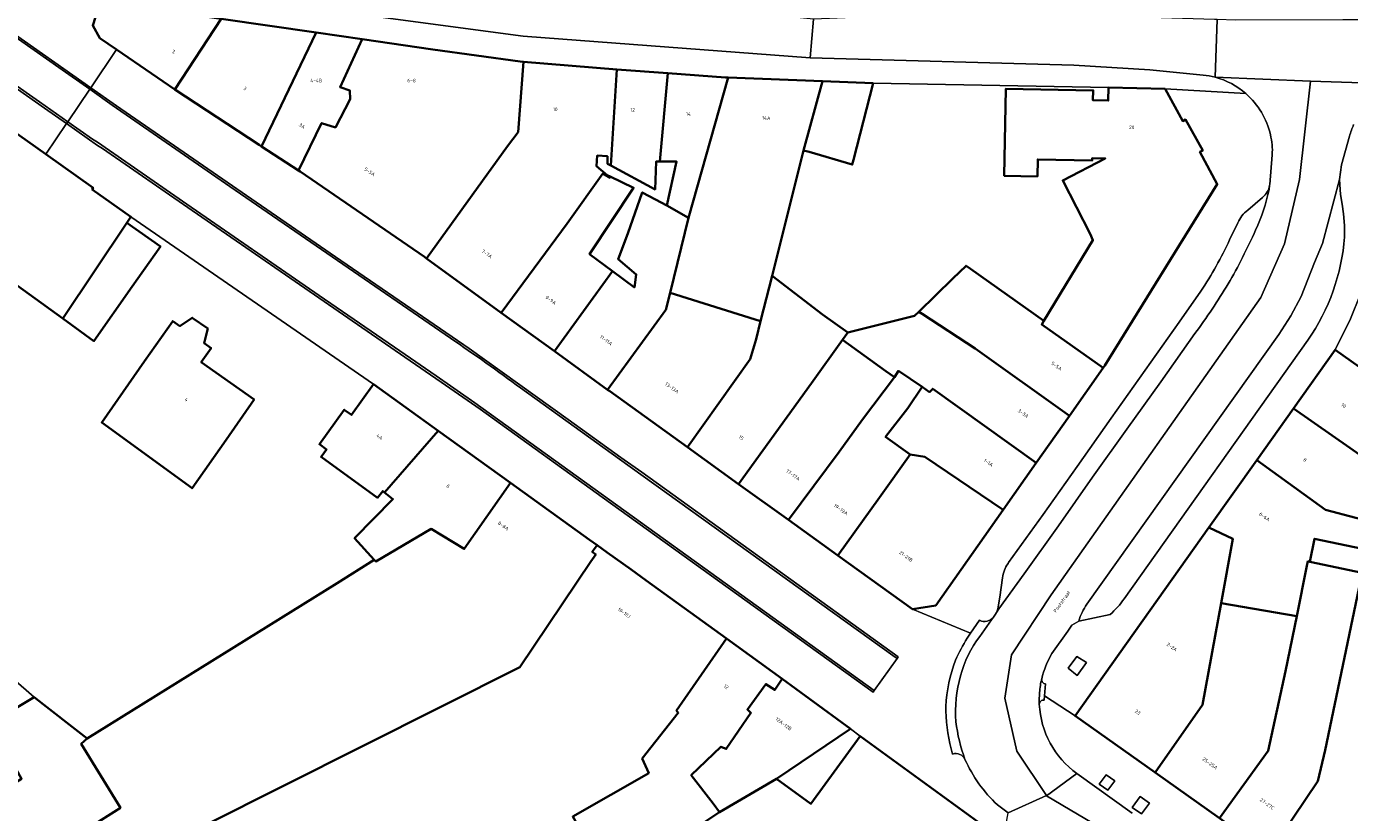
# Model space of a CAD drawing. Header units: metres. Extents: x 197700 to 204338, y 317132 to 325229.
# Tile 714 of 1056: x 202656 to 202791, y 319649 to 319730. Entities that reach past the tile are written whole.
import ezdxf
from ezdxf.enums import TextEntityAlignment as Align

# ---------------------------------------------------------------- set-up
doc = ezdxf.new("R2010")
doc.units = ezdxf.units.M
for name, color, linetype, lineweight in [('B-WE-GR-BEPLANTING_CULTUUR_HEESTERS-GV', 90, 'Continuous', 18), ('B-WE-IE-TERREINAFSCHEIDING_KUNSTMATIG_HEKWERK-G', 20, 'IE-TERREINAFSCHEIDING-KUNSTMATIG', 18), ('B-WE-OG-BEBOUWING-GV', 7, 'Continuous', 35), ('B-WE-OG-BEBOUWING-T18', 10, 'Continuous', 18), ('B-WE-OG-TERREIN_ERF-GV', 7, 'Continuous', 18), ('B-WE-OG-TOPOGRAFIE-T18', 10, 'Continuous', 18), ('B-WE-VH-VERHARDING_ASFALT-GV', 252, 'Continuous', 18), ('B-WE-VH-VERHARDING_BETONSTRAATSTEEN-GV', 252, 'Continuous', 18), ('B-WE-VH-VERHARDING_GESLOTEN-GV', 252, 'Continuous', 18), ('B-WE-VH-VERHARDING_OPEN-GV', 252, 'Continuous', 18), ('B-WE-VH-VERHARDING_SIERBESTRATING-GV', 252, 'Continuous', 18), ('B-WE-VH-VERHARDING_STRAATBAKSTEEN-GV', 252, 'Continuous', 18), ('B-WE-VH-VERHARDING_TEGEL-GV', 252, 'Continuous', 18)]:
    doc.layers.add(name, color=color, linetype=linetype, lineweight=lineweight)
doc.styles.add('NLCS-ISO-M200-T18', font='NLCS-ISO.ttf', dxfattribs={"height": 0.36})
doc.linetypes.add('IE-TERREINAFSCHEIDING-KUNSTMATIG', pattern='A,4,[82,NLCS.SHX,S=0.75,R=90,X=0,Y=0],4,-2', length=10)

msp = doc.modelspace()

# ---------------------------------------------------------------- linework, layer by layer
at = {"layer": 'B-WE-GR-BEPLANTING_CULTUUR_HEESTERS-GV'}
for points in [[(202762.945, 319663.413), (202763.902, 319664.738), (202762.935, 319665.359), (202762.043, 319664.171)], [(202765.938, 319653.271), (202765.222, 319652.317), (202766.101, 319651.703), (202766.823, 319652.654)], [(202769.401, 319651.048), (202768.576, 319649.938), (202769.528, 319649.293), (202770.341, 319650.376)]]:
    msp.add_lwpolyline(points, close=True, dxfattribs=at)
at = {"layer": 'B-WE-IE-TERREINAFSCHEIDING_KUNSTMATIG_HEKWERK-G'}
msp.add_lwpolyline([(202651.702, 319670.298), (202651.896, 319665.199), (202656.511, 319661.197)], dxfattribs=at)
at = {"layer": 'B-WE-OG-BEBOUWING-GV'}
for points in [[(202670.857, 319723.271), (202675.589, 319730.477), (202667.033, 319731.718), (202664.563, 319732.076), (202664.331, 319732.057), (202663.007, 319731.404), (202662.482, 319729.798), (202663.206, 319728.499), (202664.898, 319727.343)], [(202675.589, 319730.477), (202670.857, 319723.271), (202679.478, 319717.606), (202679.712, 319717.453), (202685.287, 319729.071)], [(202683.493, 319714.991), (202685.832, 319719.838), (202687.243, 319719.393), (202688.737, 319722.277), (202688.703, 319723.174), (202687.727, 319723.5), (202689.988, 319728.389), (202685.287, 319729.071), (202679.712, 319717.453)], [(202689.988, 319728.389), (202687.727, 319723.5), (202688.703, 319723.174), (202688.737, 319722.277), (202687.243, 319719.393), (202685.832, 319719.838), (202683.493, 319714.991), (202683.646, 319714.891), (202696.336, 319706.155), (202696.544, 319706.004), (202704.82, 319717.484), (202705.907, 319718.914), (202706.429, 319726.097), (202706.088, 319726.126), (202697.19, 319727.345)], [(202706.429, 319726.097), (202705.907, 319718.914), (202704.82, 319717.484), (202696.544, 319706.004), (202704.178, 319700.468), (202710.915, 319709.562), (202714.549, 319714.668), (202715.277, 319714.244), (202715.285, 319714.374), (202714.985, 319714.518), (202713.895, 319715.442), (202713.972, 319716.508), (202715.007, 319716.443), (202715.005, 319715.671), (202715.354, 319715.483), (202715.966, 319725.291)], [(202715.966, 319725.291), (202715.354, 319715.483), (202719.872, 319713.054), (202719.994, 319715.917), (202720.359, 319715.912), (202721.177, 319724.919)], [(202727.347, 319724.488), (202727.052, 319724.499), (202721.177, 319724.919), (202720.359, 319715.912), (202722.072, 319715.891), (202721.082, 319711.429), (202723.278, 319710.171)], [(202730.651, 319699.59), (202731.816, 319704.218), (202735.043, 319717.041), (202736.964, 319724.116), (202727.347, 319724.488), (202723.278, 319710.171), (202721.413, 319702.484)], [(202742.123, 319723.917), (202736.964, 319724.116), (202735.043, 319717.041), (202735.59, 319716.88), (202739.997, 319715.585), (202740.122, 319716.072)], [(202771.937, 319723.326), (202766.153, 319723.454), (202766.134, 319722.133), (202764.577, 319722.163), (202764.596, 319723.172), (202755.684, 319723.342), (202755.514, 319714.451), (202758.906, 319714.386), (202758.939, 319716.125), (202764.504, 319716.019), (202764.509, 319716.251), (202765.82, 319716.226), (202761.484, 319713.97), (202764.287, 319708.524), (202764.566, 319707.869), (202759.558, 319699.629), (202759.338, 319699.267), (202765.627, 319694.836), (202765.784, 319695.059), (202777.26, 319713.591), (202775.485, 319716.884), (202775.774, 319717.044), (202774.03, 319720.186), (202773.742, 319720.026)], [(202650.653, 319721.609), (202645.296, 319713.638), (202645.666, 319713.389), (202644.6, 319711.832), (202643.074, 319711.747), (202643.772, 319704.972), (202645.995, 319697.245), (202646.416, 319697.366), (202651.892, 319705.295), (202659.411, 319699.865), (202665.964, 319709.632), (202666.379, 319710.258), (202662.422, 319713.033), (202662.516, 319713.234), (202657.694, 319716.639), (202652.039, 319720.631), (202650.781, 319721.52)], [(202715.285, 319714.374), (202715.277, 319714.244), (202714.549, 319714.668), (202710.915, 319709.562), (202704.178, 319700.468), (202709.599, 319696.537), (202715.539, 319704.709), (202713.195, 319706.455), (202717.689, 319713.223)], [(202721.082, 319711.429), (202719.913, 319712.028), (202718.558, 319712.756), (202717.103, 319708.57), (202716.122, 319705.924), (202717.961, 319704.378), (202717.765, 319703.051), (202715.539, 319704.709), (202709.599, 319696.537), (202715.021, 319692.605), (202720.965, 319700.752), (202721.413, 319702.484), (202723.278, 319710.171)], [(202659.411, 319699.865), (202662.591, 319697.568), (202666.507, 319703.139), (202669.382, 319707.229), (202665.964, 319709.632)], [(202746.796, 319700.569), (202747.148, 319700.339), (202752.55, 319696.81), (202762.165, 319689.923), (202765.627, 319694.836), (202759.338, 319699.267), (202759.558, 319699.629), (202752.058, 319704.952), (202751.628, 319705.258), (202750.273, 319703.943)], [(202731.816, 319704.218), (202730.651, 319699.59), (202730.188, 319697.749), (202729.595, 319695.732), (202723.188, 319686.72), (202728.407, 319682.961), (202735.847, 319693.286), (202738.995, 319697.695), (202739.538, 319698.456), (202736.966, 319700.293)], [(202715.021, 319692.605), (202715.254, 319692.436), (202723.188, 319686.72), (202729.595, 319695.732), (202730.188, 319697.749), (202730.651, 319699.59), (202721.413, 319702.484), (202720.965, 319700.752)], [(202746.796, 319700.569), (202746.358, 319700.144), (202739.538, 319698.456), (202738.995, 319697.695), (202743.436, 319694.48), (202744.299, 319693.898), (202744.724, 319694.527), (202747.137, 319692.898), (202747.896, 319692.353), (202748.225, 319692.703), (202758.785, 319685.127), (202762.165, 319689.923), (202752.55, 319696.81), (202747.148, 319700.339)], [(202671.356, 319699.1), (202670.636, 319699.603), (202667.772, 319695.505), (202663.401, 319689.25), (202672.623, 319682.534), (202676.085, 319687.487), (202678.95, 319691.586), (202673.558, 319695.426), (202674.561, 319696.86), (202673.856, 319697.353), (202674.21, 319698.837), (202672.629, 319699.943)], [(202728.407, 319682.961), (202733.492, 319679.298), (202738.683, 319686.253), (202741.052, 319689.57), (202744.299, 319693.898), (202743.436, 319694.48), (202738.995, 319697.695), (202735.847, 319693.286)], [(202785.05, 319690.696), (202792.938, 319685.177), (202795.66, 319684.319), (202798.936, 319683.491), (202798.967, 319683.591), (202812.052, 319680.096), (202813.664, 319688.064), (202810.225, 319688.969), (202803.22, 319690.811), (202803.65, 319691.316), (202797.717, 319695.521), (202795.188, 319692.494), (202793.365, 319693.789), (202789.302, 319696.678)], [(202745.917, 319685.985), (202743.409, 319687.776), (202745.665, 319690.717), (202747.137, 319692.898), (202744.724, 319694.527), (202744.299, 319693.898), (202741.052, 319689.57), (202738.683, 319686.253), (202733.492, 319679.298), (202738.539, 319675.662), (202742.789, 319681.605)], [(202692.268, 319682.093), (202697.738, 319688.411), (202691.133, 319693.166), (202688.876, 319690.031), (202688.146, 319690.557), (202685.608, 319687.031), (202686.338, 319686.505), (202685.785, 319685.736), (202691.526, 319681.574), (202692.076, 319682.244)], [(202745.917, 319685.985), (202747.417, 319685.74), (202755.412, 319680.341), (202758.785, 319685.127), (202748.225, 319692.703), (202747.896, 319692.353), (202747.137, 319692.898), (202745.665, 319690.717), (202743.409, 319687.776)], [(202796.242, 319678.291), (202796.759, 319680.354), (202797.884, 319680.055), (202798.936, 319683.491), (202795.66, 319684.319), (202792.938, 319685.177), (202785.05, 319690.696), (202781.301, 319685.421), (202788.308, 319680.335), (202791.42, 319679.523)], [(202697.738, 319688.411), (202692.268, 319682.093), (202693.108, 319681.431), (202689.21, 319677.432), (202691.218, 319675.226), (202691.368, 319675.061), (202697.024, 319678.381), (202700.39, 319676.339), (202705.125, 319683.094)], [(202755.412, 319680.341), (202747.417, 319685.74), (202745.917, 319685.985), (202742.789, 319681.605), (202738.539, 319675.662), (202746.143, 319670.184), (202748.524, 319670.568)], [(202792.898, 319676.18), (202798.249, 319674.918), (202798.18, 319674.555), (202801.544, 319673.851), (202802.141, 319676.586), (202796.242, 319678.291), (202791.42, 319679.523), (202788.308, 319680.335), (202781.301, 319685.421), (202776.407, 319678.535), (202778.86, 319677.357), (202777.656, 319670.799), (202785.369, 319669.478), (202786.398, 319674.599), (202786.523, 319675.078), (202786.7, 319675.04), (202787.197, 319677.387)], [(202670.694, 319640.72), (202667.973, 319645.357), (202673.877, 319648.088), (202706.076, 319664.251), (202713.318, 319675.071), (202713.827, 319675.776), (202713.455, 319676.046), (202713.955, 319676.738), (202713.192, 319677.287), (202705.125, 319683.094), (202700.39, 319676.339), (202697.024, 319678.381), (202691.368, 319675.061), (202691.218, 319675.226), (202687.416, 319672.861), (202661.906, 319656.99), (202661.305, 319656.446), (202665.302, 319649.907), (202654.331, 319642.972), (202656.347, 319639.628), (202659.69, 319634.083)], [(202776.407, 319678.535), (202762.746, 319659.312), (202770.909, 319653.517), (202775.749, 319660.417), (202777.656, 319670.799), (202778.86, 319677.357)], [(202798.18, 319674.555), (202798.249, 319674.918), (202792.898, 319676.18), (202792.401, 319673.833), (202792.042, 319673.909), (202788.281, 319655.783), (202787.533, 319652.631), (202782.561, 319645.245), (202787.807, 319641.521), (202793.515, 319649.045), (202793.293, 319649.204), (202795.694, 319660.921), (202794.344, 319661.147), (202795.826, 319670.613), (202797.389, 319670.412)], [(202782.561, 319645.245), (202787.533, 319652.631), (202788.281, 319655.783), (202792.042, 319673.909), (202786.7, 319675.04), (202786.523, 319675.078), (202786.398, 319674.599), (202785.369, 319669.478), (202784.238, 319663.848), (202782.459, 319655.723), (202777.504, 319648.835)], [(202777.656, 319670.799), (202775.749, 319660.417), (202770.909, 319653.517), (202777.504, 319648.835), (202782.459, 319655.723), (202784.238, 319663.848), (202785.369, 319669.478)], [(202732.857, 319663.07), (202727.171, 319667.188), (202722.052, 319659.826), (202722.245, 319659.589), (202718.568, 319654.934), (202719.229, 319653.451), (202711.467, 319649.004), (202715.545, 319641.914), (202717.131, 319642.965), (202716.985, 319643.159), (202726.457, 319649.453), (202725.814, 319650.335), (202723.566, 319653.235), (202726.594, 319656.137), (202727.137, 319655.925), (202729.656, 319659.594), (202729.303, 319659.945), (202731.198, 319662.54), (202732.095, 319661.952)], [(202739.816, 319657.984), (202732.857, 319663.07), (202732.095, 319661.952), (202731.198, 319662.54), (202729.303, 319659.945), (202729.656, 319659.594), (202727.137, 319655.925), (202726.594, 319656.137), (202723.566, 319653.235), (202725.814, 319650.335), (202726.457, 319649.453), (202732.26, 319652.879)], [(202615.227, 319628.363), (202619.134, 319621.534), (202623.474, 319624.017), (202627.093, 319626.472), (202653.025, 319642.25), (202654.331, 319642.972), (202665.302, 319649.907), (202661.305, 319656.446), (202661.906, 319656.99), (202660.991, 319657.703), (202657.462, 319660.455), (202656.511, 319661.197), (202652.021, 319658.549), (202655.212, 319652.872), (202640.05, 319643.478), (202624.815, 319634.405)], [(202728.084, 319628.413), (202731.091, 319624.418), (202745.631, 319635.366), (202745.523, 319635.51), (202746.623, 319636.281), (202747.163, 319635.913), (202750.077, 319639.939), (202750.359, 319639.749), (202755.415, 319646.611), (202740.807, 319657.225), (202735.787, 319650.316), (202732.26, 319652.879), (202726.457, 319649.453), (202716.985, 319643.159), (202717.131, 319642.965), (202720.961, 319637.877)]]:
    msp.add_lwpolyline(points, close=True, dxfattribs=at)
msp.add_lwpolyline([(202711.467, 319649.004), (202719.229, 319653.451), (202718.568, 319654.934), (202722.245, 319659.589), (202722.052, 319659.826), (202727.171, 319667.188), (202718.98, 319673.121), (202717.429, 319674.238), (202714.994, 319675.99), (202713.955, 319676.738), (202713.455, 319676.046), (202713.827, 319675.776), (202713.318, 319675.071), (202706.076, 319664.251), (202673.877, 319648.088)], dxfattribs=at)
at = {"layer": 'B-WE-OG-TERREIN_ERF-GV'}
for points in [[(202766.153, 319723.454), (202742.123, 319723.917), (202740.122, 319716.072), (202739.997, 319715.585), (202735.59, 319716.88), (202735.043, 319717.041), (202731.816, 319704.218), (202736.966, 319700.293), (202739.538, 319698.456), (202746.358, 319700.144), (202746.796, 319700.569), (202750.273, 319703.943), (202751.628, 319705.258), (202752.058, 319704.952), (202759.558, 319699.629), (202764.566, 319707.869), (202764.287, 319708.524), (202761.484, 319713.97), (202765.82, 319716.226), (202764.509, 319716.251), (202764.504, 319716.019), (202758.939, 319716.125), (202758.906, 319714.386), (202755.514, 319714.451), (202755.684, 319723.342), (202764.596, 319723.172), (202764.577, 319722.163), (202766.134, 319722.133)], [(202715.285, 319714.374), (202717.689, 319713.223), (202713.195, 319706.455), (202715.539, 319704.709), (202717.765, 319703.051), (202717.961, 319704.378), (202716.122, 319705.924), (202717.103, 319708.57), (202718.558, 319712.756), (202719.913, 319712.028), (202721.082, 319711.429), (202722.072, 319715.891), (202720.359, 319715.912), (202719.994, 319715.917), (202719.872, 319713.054), (202715.354, 319715.483), (202715.005, 319715.671), (202715.007, 319716.443), (202713.972, 319716.508), (202713.895, 319715.442), (202714.985, 319714.518)], [(202667.772, 319695.505), (202670.636, 319699.603), (202671.356, 319699.1), (202672.629, 319699.943), (202674.21, 319698.837), (202673.856, 319697.353), (202674.561, 319696.86), (202673.558, 319695.426), (202678.95, 319691.586), (202676.085, 319687.487), (202672.623, 319682.534), (202663.401, 319689.25)], [(202792.898, 319676.18), (202787.197, 319677.387), (202786.7, 319675.04), (202792.042, 319673.909), (202792.401, 319673.833)]]:
    msp.add_lwpolyline(points, close=True, dxfattribs=at)
msp.add_lwpolyline([(202651.896, 319665.199), (202656.511, 319661.197), (202657.462, 319660.455), (202660.991, 319657.703), (202661.906, 319656.99), (202687.416, 319672.861), (202691.218, 319675.226), (202689.21, 319677.432), (202693.108, 319681.431), (202692.268, 319682.093), (202692.076, 319682.244), (202691.526, 319681.574), (202685.785, 319685.736), (202686.338, 319686.505), (202685.608, 319687.031), (202688.146, 319690.557), (202688.876, 319690.031), (202691.133, 319693.166), (202666.379, 319710.258), (202665.964, 319709.632), (202669.382, 319707.229), (202666.507, 319703.139), (202662.591, 319697.568), (202659.411, 319699.865), (202651.892, 319705.295)], dxfattribs=at)
at = {"layer": 'B-WE-VH-VERHARDING_ASFALT-GV'}
for points in [[(202792.845, 319730.39), (202790.071, 319730.363), (202779.124, 319730.326), (202777.239, 319730.403), (202777.035, 319724.513)], [(202759.816, 319651.16), (202756.79, 319655.7), (202755.568, 319661.117), (202756.255, 319665.543), (202760.303, 319671.647), (202781.719, 319702.029), (202784.127, 319707.495), (202785.659, 319714.055), (202786.795, 319724.114), (202777.035, 319724.513), (202777.031, 319724.513)], [(202786.795, 319724.114), (202785.659, 319714.055), (202784.127, 319707.495), (202781.719, 319702.029), (202760.303, 319671.647), (202756.255, 319665.543), (202755.568, 319661.117), (202756.79, 319655.7), (202759.816, 319651.16), (202759.835, 319651.132), (202762.93, 319653.411)], [(202777.035, 319724.513), (202786.795, 319724.114), (202796.32, 319723.803)], [(202796.32, 319723.803), (202786.795, 319724.114)], [(202763.96, 319670.684), (202783.554, 319698.247), (202784.785, 319700.136), (202785.829, 319702.135), (202787.191, 319705.593), (202788.006, 319707.535), (202789.727, 319714.057), (202789.959, 319715.554), (202790.764, 319718.494)], [(202782.873, 319716.587), (202782.62, 319713.56), (202782.608, 319713.479), (202782.544, 319713.058)], [(202774.984, 319698.33), (202771.5, 319693.42), (202768.041, 319688.567), (202764.539, 319683.659), (202761.052, 319678.7), (202757.565, 319673.799), (202754.981, 319670.222), (202754.624, 319669.684), (202754.407, 319669.376), (202754.215, 319669.112), (202753.021, 319667.411)], [(202760.39, 319665.656), (202761.999, 319667.951), (202762.413, 319668.541), (202763.134, 319668.97)], [(202768.565, 319649.361), (202762.93, 319653.411), (202759.835, 319651.132), (202775.642, 319641.78)], [(202754.819, 319650.215), (202755.922, 319649.388), (202759.816, 319651.16)], [(202845.523, 319591.153), (202775.411, 319641.444), (202775.642, 319641.78), (202759.835, 319651.132), (202759.816, 319651.16), (202755.922, 319649.388)]]:
    msp.add_lwpolyline(points, dxfattribs=at)
for points in [[(202777.031, 319724.513, -0.1145775), (202780.181, 319722.837)], [(202780.181, 319722.837, -0.1589295), (202782.691, 319718.636)], [(202790.764, 319718.494, -0.0452763), (202791.185, 319719.672)], [(202782.691, 319718.636, -0.0723964), (202782.873, 319716.587)], [(202782.544, 319713.058, -0.0569878), (202781.179, 319708.898)], [(202781.179, 319708.898, -0.0247371), (202778.377, 319703.405)], [(202778.377, 319703.405, -0.0218519), (202774.984, 319698.33)], [(202763.134, 319668.97, -0.0902901), (202763.96, 319670.684)], [(202753.021, 319667.411, 0.0995142), (202751.053, 319663.376)], [(202759.343, 319663.078, -0.0753535), (202760.39, 319665.656)], [(202751.053, 319663.376, 0.0922447), (202750.592, 319658.701)], [(202759.12, 319661.686, -0.0377954), (202759.343, 319663.078)], [(202759.099, 319660.478, -0.0323328), (202759.12, 319661.686)], [(202762.93, 319653.411, -0.2282979), (202759.099, 319660.478)], [(202750.592, 319658.701, 0.0604459), (202751.509, 319654.848)], [(202751.509, 319654.848, 0.1002227), (202754.819, 319650.215)]]:
    msp.add_lwpolyline(points, format="xyb", dxfattribs=at)
at = {"layer": 'B-WE-VH-VERHARDING_BETONSTRAATSTEEN-GV'}
for points in [[(202790.256, 319708.19), (202790.233, 319709.38), (202790.144, 319710.568), (202790.016, 319711.561), (202789.841, 319712.547), (202789.727, 319714.057), (202788.006, 319707.535)], [(202782.544, 319713.058), (202782.608, 319713.479)], [(202781.889, 319712.237), (202780.37, 319710.923)], [(202779.377, 319709.656), (202778.526, 319707.907)], [(202788.006, 319707.535), (202787.191, 319705.593), (202785.829, 319702.135), (202784.785, 319700.136), (202783.554, 319698.247), (202763.96, 319670.684)], [(202775.594, 319702.66), (202773.373, 319699.508), (202769.91, 319694.582), (202766.445, 319689.702), (202762.951, 319684.77), (202759.48, 319679.857), (202755.954, 319674.97), (202755.906, 319674.852)], [(202754.624, 319669.684), (202754.981, 319670.222), (202757.565, 319673.799), (202761.052, 319678.7), (202764.539, 319683.659), (202768.041, 319688.567), (202771.5, 319693.42), (202774.984, 319698.33)], [(202767.762, 319671.262), (202786.519, 319697.672)], [(202755.344, 319673.391), (202755.072, 319671.406), (202754.897, 319670.418)], [(202753.021, 319667.411), (202754.215, 319669.112), (202754.407, 319669.376)], [(202763.134, 319668.97), (202766.315, 319669.642)], [(202753.002, 319669.051), (202752.075, 319667.733), (202751.723, 319667.232)], [(202759.628, 319661.354), (202759.738, 319662.563)], [(202759.587, 319660.907), (202759.628, 319661.354)]]:
    msp.add_lwpolyline(points, dxfattribs=at)
for points in [[(202781.179, 319708.898, 0.0569878), (202782.544, 319713.058)], [(202782.608, 319713.479, -0.1791666), (202781.889, 319712.237)], [(202780.37, 319710.923, 0.1375084), (202779.377, 319709.656)], [(202778.377, 319703.405, 0.0247371), (202781.179, 319708.898)], [(202778.526, 319707.907, -0.0353729), (202775.594, 319702.66)], [(202786.519, 319697.672, 0.1328695), (202790.256, 319708.19)], [(202774.984, 319698.33, 0.0218519), (202778.377, 319703.405)], [(202755.906, 319674.852, 0.1286535), (202755.344, 319673.391)], [(202763.96, 319670.684, 0.0902901), (202763.134, 319668.97)], [(202766.315, 319669.642, 0.0610534), (202767.762, 319671.262)], [(202754.407, 319669.376, -0.357796), (202753.002, 319669.051)], [(202754.897, 319670.418, -0.1126916), (202754.624, 319669.684)], [(202751.723, 319667.232, 0.0255925), (202750.555, 319664.987)], [(202751.053, 319663.376, -0.0995142), (202753.021, 319667.411)], [(202750.555, 319664.987, 0.0836454), (202749.564, 319660.243)], [(202750.592, 319658.701, -0.0922447), (202751.053, 319663.376)], [(202759.343, 319663.078, 0.0377954), (202759.12, 319661.686)], [(202759.738, 319662.563, -0.4391724), (202759.343, 319663.078)], [(202759.12, 319661.686, 0.0323328), (202759.099, 319660.478)], [(202749.564, 319660.243, 0.0064657), (202749.565, 319659.78)], [(202749.565, 319659.78, 0.0683033), (202750.246, 319655.39)], [(202759.099, 319660.478, -0.4331802), (202759.587, 319660.907)], [(202751.509, 319654.848, -0.0604459), (202750.592, 319658.701)], [(202750.246, 319655.39, -0.3906598), (202751.509, 319654.848)]]:
    msp.add_lwpolyline(points, format="xyb", dxfattribs=at)
at = {"layer": 'B-WE-VH-VERHARDING_GESLOTEN-GV'}
msp.add_lwpolyline([(202652.021, 319658.549), (202656.511, 319661.197), (202651.896, 319665.199)], dxfattribs=at)
at = {"layer": 'B-WE-VH-VERHARDING_OPEN-GV'}
for points in [[(202791.842, 319702.293), (202790.879, 319699.833), (202789.302, 319696.678), (202793.365, 319693.789), (202795.188, 319692.494), (202797.717, 319695.521), (202799.092, 319697.167), (202795.947, 319699.39)], [(202732.26, 319652.879), (202735.787, 319650.316), (202740.807, 319657.225), (202739.816, 319657.984)]]:
    msp.add_lwpolyline(points, close=True, dxfattribs=at)
at = {"layer": 'B-WE-VH-VERHARDING_SIERBESTRATING-GV'}
for points in [[(202647.921, 319733.292), (202653.627, 319729.287), (202659.364, 319725.26), (202662.163, 319723.279), (202662.274, 319723.444), (202653.666, 319729.5), (202648.031, 319733.464)], [(202645.453, 319729.892), (202645.458, 319729.888), (202646.097, 319729.416), (202648.657, 319727.586), (202657.558, 319721.363), (202659.808, 319719.78), (202659.933, 319719.965), (202657.034, 319722.004), (202648.133, 319728.227), (202645.573, 319730.057), (202644.309, 319730.954)], [(202716.254, 319685.521), (202744.129, 319665.461), (202744.573, 319665.158), (202744.689, 319665.326), (202718.509, 319684.178), (202716.373, 319685.687), (202710.995, 319689.552), (202700.884, 319696.807), (202687.27, 319706.17), (202677.196, 319713.109), (202664.906, 319721.592), (202662.274, 319723.444), (202662.163, 319723.279), (202664.47, 319721.645), (202676.481, 319713.354), (202686.909, 319706.171), (202698.998, 319697.855)], [(202706.146, 319692.786), (202716.254, 319685.521)], [(202821.487, 319617.586), (202819.177, 319619.381), (202808.408, 319626.798), (202808.161, 319626.974), (202798.817, 319633.653), (202794.488, 319636.747), (202788.068, 319641.336), (202787.807, 319641.521), (202782.561, 319645.245), (202777.504, 319648.835), (202770.909, 319653.517), (202762.746, 319659.312), (202759.628, 319661.354), (202759.587, 319660.907)], [(202762.93, 319653.411), (202768.565, 319649.361)]]:
    msp.add_lwpolyline(points, dxfattribs=at)
for points in [[(202742.253, 319661.899), (202715.236, 319681.354), (202701.482, 319691.258), (202697.523, 319694.015), (202693.812, 319696.561), (202685.586, 319702.236), (202672.091, 319711.541), (202662.957, 319717.868), (202662.445, 319718.198), (202659.933, 319719.965), (202659.808, 319719.78), (202662.969, 319717.557), (202663.481, 319717.227), (202672.615, 319710.9), (202686.11, 319701.595), (202694.336, 319695.92), (202698.047, 319693.374), (202702.006, 319690.617), (202715.329, 319681.023), (202742.124, 319661.712)], [(202765.938, 319653.271), (202766.823, 319652.654), (202766.101, 319651.703), (202765.222, 319652.317)], [(202769.401, 319651.048), (202770.341, 319650.376), (202769.528, 319649.293), (202768.576, 319649.938)]]:
    msp.add_lwpolyline(points, close=True, dxfattribs=at)
for points in [[(202698.998, 319697.855, -0.0098556), (202706.146, 319692.786)], [(202759.587, 319660.907, 0.4331802), (202759.099, 319660.478)], [(202759.099, 319660.478, 0.2282979), (202762.93, 319653.411)]]:
    msp.add_lwpolyline(points, format="xyb", dxfattribs=at)
at = {"layer": 'B-WE-VH-VERHARDING_STRAATBAKSTEEN-GV'}
for points in [[(202648.031, 319733.464), (202653.666, 319729.5), (202662.274, 319723.444), (202664.898, 319727.343), (202663.206, 319728.499), (202662.482, 319729.798), (202663.007, 319731.404), (202664.331, 319732.057), (202655.244, 319736.159), (202654.914, 319736.308), (202654.51, 319736.432), (202651.277, 319737.522), (202649.588, 319738.133), (202647.966, 319738.72)], [(202570.287, 319730.083), (202575.341, 319730.729), (202586.822, 319732.197), (202586.751, 319732.865), (202597.433, 319734.114), (202597.933, 319734.173), (202605.847, 319733.883), (202615.693, 319733.522), (202615.841, 319733.517), (202624.227, 319733.115), (202624.22, 319732.753), (202632.939, 319732.81), (202641.253, 319728.104), (202641.546, 319727.938), (202650.653, 319721.609), (202650.781, 319721.52), (202652.039, 319720.631), (202657.694, 319716.639), (202659.808, 319719.78), (202657.558, 319721.363), (202648.657, 319727.586), (202646.097, 319729.416), (202645.458, 319729.888), (202645.453, 319729.892)], [(202644.309, 319730.954), (202645.573, 319730.057), (202648.133, 319728.227), (202657.034, 319722.004), (202659.933, 319719.965), (202662.163, 319723.279), (202659.364, 319725.26), (202653.627, 319729.287), (202647.921, 319733.292)], [(202751.723, 319667.232), (202752.075, 319667.733), (202746.143, 319670.184), (202738.539, 319675.662), (202733.492, 319679.298), (202728.407, 319682.961), (202723.188, 319686.72), (202715.254, 319692.436), (202715.021, 319692.605), (202709.599, 319696.537), (202704.178, 319700.468), (202696.544, 319706.004), (202696.336, 319706.155), (202683.646, 319714.891), (202683.493, 319714.991), (202679.712, 319717.453), (202679.478, 319717.606), (202670.857, 319723.271), (202664.898, 319727.343), (202662.274, 319723.444), (202664.906, 319721.592), (202677.196, 319713.109), (202687.27, 319706.17), (202700.884, 319696.807), (202710.995, 319689.552), (202716.373, 319685.687), (202718.509, 319684.178), (202744.689, 319665.326), (202744.573, 319665.158), (202742.253, 319661.899), (202742.124, 319661.712), (202715.329, 319681.023), (202702.006, 319690.617), (202698.047, 319693.374), (202694.336, 319695.92), (202686.11, 319701.595), (202672.615, 319710.9), (202663.481, 319717.227), (202662.969, 319717.557), (202659.808, 319719.78), (202657.694, 319716.639), (202662.516, 319713.234), (202662.422, 319713.033), (202666.379, 319710.258), (202691.133, 319693.166), (202697.738, 319688.411), (202705.125, 319683.094), (202713.192, 319677.287), (202713.955, 319676.738), (202714.994, 319675.99), (202717.429, 319674.238)], [(202698.998, 319697.855), (202686.909, 319706.171), (202676.481, 319713.354), (202664.47, 319721.645), (202662.163, 319723.279), (202659.933, 319719.965), (202662.445, 319718.198), (202662.957, 319717.868), (202672.091, 319711.541), (202685.586, 319702.236), (202693.812, 319696.561), (202697.523, 319694.015), (202701.482, 319691.258), (202715.236, 319681.354), (202742.253, 319661.899), (202744.573, 319665.158)], [(202744.573, 319665.158), (202744.129, 319665.461), (202716.254, 319685.521), (202706.146, 319692.786)], [(202717.429, 319674.238), (202718.98, 319673.121), (202727.171, 319667.188), (202732.857, 319663.07), (202739.816, 319657.984), (202740.807, 319657.225), (202755.415, 319646.611), (202755.922, 319649.388), (202754.819, 319650.215)]]:
    msp.add_lwpolyline(points, dxfattribs=at)
for points in [[(202706.146, 319692.786, 0.0098556), (202698.998, 319697.855)], [(202750.555, 319664.987, -0.0255925), (202751.723, 319667.232)], [(202749.564, 319660.243, -0.0836454), (202750.555, 319664.987)], [(202749.565, 319659.78, -0.0064657), (202749.564, 319660.243)], [(202750.246, 319655.39, -0.0683033), (202749.565, 319659.78)], [(202751.509, 319654.848, 0.3906598), (202750.246, 319655.39)], [(202754.819, 319650.215, -0.1002227), (202751.509, 319654.848)]]:
    msp.add_lwpolyline(points, format="xyb", dxfattribs=at)
at = {"layer": 'B-WE-VH-VERHARDING_TEGEL-GV'}
for points in [[(202668.892, 319735.342), (202667.903, 319734.274), (202678.582, 319732.443), (202706.423, 319728.704), (202735.702, 319726.501), (202736.033, 319730.441), (202716.142, 319732.471), (202712.689, 319732.613), (202712.055, 319732.551), (202700.458, 319734.216), (202700.12, 319734.254), (202670.68, 319738.486), (202669.234, 319735.944), (202669.38, 319735.857), (202668.99, 319735.278)], [(202762.945, 319663.413), (202762.043, 319664.171), (202762.935, 319665.359), (202763.902, 319664.738)]]:
    msp.add_lwpolyline(points, close=True, dxfattribs=at)
for points in [[(202775.832, 319724.736), (202770.381, 319725.266), (202762.617, 319725.757), (202735.702, 319726.501), (202706.423, 319728.704), (202678.582, 319732.443), (202667.903, 319734.274), (202667.033, 319731.718), (202675.589, 319730.477), (202685.287, 319729.071), (202689.988, 319728.389), (202697.19, 319727.345), (202706.088, 319726.126), (202706.429, 319726.097), (202715.966, 319725.291), (202721.177, 319724.919), (202727.052, 319724.499), (202727.347, 319724.488), (202736.964, 319724.116)], [(202777.031, 319724.513), (202777.035, 319724.513), (202777.239, 319730.403), (202776.982, 319730.413), (202753.017, 319731.162), (202736.033, 319730.441), (202735.702, 319726.501)], [(202735.702, 319726.501), (202762.617, 319725.757), (202770.381, 319725.266), (202775.832, 319724.736)], [(202736.964, 319724.116), (202742.123, 319723.917), (202766.153, 319723.454), (202771.937, 319723.326), (202780.181, 319722.837)], [(202780.181, 319722.837), (202771.937, 319723.326), (202773.742, 319720.026), (202774.03, 319720.186), (202775.774, 319717.044), (202775.485, 319716.884), (202777.26, 319713.591), (202765.784, 319695.059), (202765.627, 319694.836), (202762.165, 319689.923), (202758.785, 319685.127), (202755.412, 319680.341), (202748.524, 319670.568), (202746.143, 319670.184), (202752.075, 319667.733)], [(202790.764, 319718.494), (202789.959, 319715.554), (202789.727, 319714.057), (202789.841, 319712.547), (202790.016, 319711.561), (202790.144, 319710.568), (202790.233, 319709.38), (202790.256, 319708.19)], [(202782.608, 319713.479), (202782.62, 319713.56), (202782.873, 319716.587)], [(202780.37, 319710.923), (202781.889, 319712.237)], [(202778.526, 319707.907), (202779.377, 319709.656)], [(202755.906, 319674.852), (202755.954, 319674.97), (202759.48, 319679.857), (202762.951, 319684.77), (202766.445, 319689.702), (202769.91, 319694.582), (202773.373, 319699.508), (202775.594, 319702.66)], [(202759.738, 319662.563), (202759.628, 319661.354), (202762.746, 319659.312), (202776.407, 319678.535), (202781.301, 319685.421), (202785.05, 319690.696), (202789.302, 319696.678), (202790.879, 319699.833), (202791.842, 319702.293)], [(202786.519, 319697.672), (202767.762, 319671.262)], [(202754.897, 319670.418), (202755.072, 319671.406), (202755.344, 319673.391)], [(202754.407, 319669.376), (202754.624, 319669.684)], [(202766.315, 319669.642), (202763.134, 319668.97), (202762.413, 319668.541), (202761.999, 319667.951), (202760.39, 319665.656)], [(202752.075, 319667.733), (202753.002, 319669.051)]]:
    msp.add_lwpolyline(points, dxfattribs=at)
for points in [[(202777.031, 319724.513, 0.0389383), (202775.832, 319724.736)], [(202775.832, 319724.736, -0.0389383), (202777.031, 319724.513)], [(202780.181, 319722.837, 0.1145775), (202777.031, 319724.513)], [(202782.691, 319718.636, 0.1589295), (202780.181, 319722.837)], [(202791.185, 319719.672, 0.0452763), (202790.764, 319718.494)], [(202782.873, 319716.587, 0.0723964), (202782.691, 319718.636)], [(202781.889, 319712.237, 0.1791666), (202782.608, 319713.479)], [(202779.377, 319709.656, -0.1375084), (202780.37, 319710.923)], [(202775.594, 319702.66, 0.0353729), (202778.526, 319707.907)], [(202790.256, 319708.19, -0.1328695), (202786.519, 319697.672)], [(202755.344, 319673.391, -0.1286535), (202755.906, 319674.852)], [(202767.762, 319671.262, -0.0610534), (202766.315, 319669.642)], [(202753.002, 319669.051, 0.357796), (202754.407, 319669.376)], [(202754.624, 319669.684, 0.1126916), (202754.897, 319670.418)], [(202760.39, 319665.656, 0.0753535), (202759.343, 319663.078)], [(202759.343, 319663.078, 0.4391724), (202759.738, 319662.563)]]:
    msp.add_lwpolyline(points, format="xyb", dxfattribs=at)

# ---------------------------------------------------------------- texts
at = {"layer": 'B-WE-OG-BEBOUWING-T18', "style": 'NLCS-ISO-M200-T18'}
for s, rotation, p in [('2', 351.7, (202670.737, 319727.139)), ('3', 326.7, (202678.009, 319723.358)), ('12', 356, (202717.585, 319721.165)), ('14', 356, (202723.279, 319720.758)), ('14A', 357.8, (202731.228, 319720.335)), ('3A', 327, (202683.843, 319719.536)), ('20', 358.8, (202768.534, 319719.4)), ('5-5A', 325.5, (202690.75, 319714.857)), ('7-7A', 324.1, (202702.709, 319706.474)), ('9-9A', 324.1, (202709.237, 319701.741)), ('11-11A', 324.1, (202714.88, 319697.648)), ('5-5A', 324.9, (202760.857, 319695.011)), ('13-13A', 324.3, (202721.597, 319692.796)), ('4', 324.6, (202672.039, 319691.597)), ('10', 324.6, (202790.159, 319690.979)), ('3-3A', 324.9, (202757.452, 319690.179)), ('4A', 324.3, (202691.756, 319687.789)), ('15', 324.3, (202728.669, 319687.702)), ('1-1A', 324.8, (202753.912, 319685.156)), ('8', 324.6, (202786.208, 319685.42)), ('17-17A', 324.3, (202733.968, 319683.885)), ('6', 324.3, (202698.745, 319682.758)), ('19-19A', 324.3, (202738.84, 319680.375)), ('6-6A', 324.6, (202782.089, 319679.624)), ('8-8A', 324.3, (202704.389, 319678.695)), ('21-21B', 324.2, (202745.483, 319675.589)), ('10-10J', 324.1, (202716.721, 319669.818)), ('2-2A', 324.6, (202772.637, 319666.326)), ('12', 324.1, (202727.145, 319662.268)), ('23', 324.6, (202769.143, 319659.676)), ('12A-12B', 323.8, (202732.998, 319658.473)), ('25-25A', 324.6, (202776.522, 319654.438)), ('27-27C', 324.6, (202782.348, 319650.302))]:
    msp.add_text(s, height=0.36, rotation=rotation, dxfattribs=at).set_placement(p, align=Align.MIDDLE)
for s, p in [('4-4B', (202685.29, 319724.174)), ('6-8', (202695.019, 319724.174)), ('10', (202709.684, 319721.243))]:
    msp.add_text(s, height=0.36, dxfattribs=at).set_placement(p, align=Align.MIDDLE)
at = {"layer": 'B-WE-OG-TOPOGRAFIE-T18', "style": 'NLCS-ISO-M200-T18'}
msp.add_text('Poststraat', height=0.36, rotation=54.6, dxfattribs=at).set_placement((202761.401, 319670.966), align=Align.MIDDLE)

doc.saveas('drawing.dxf')
